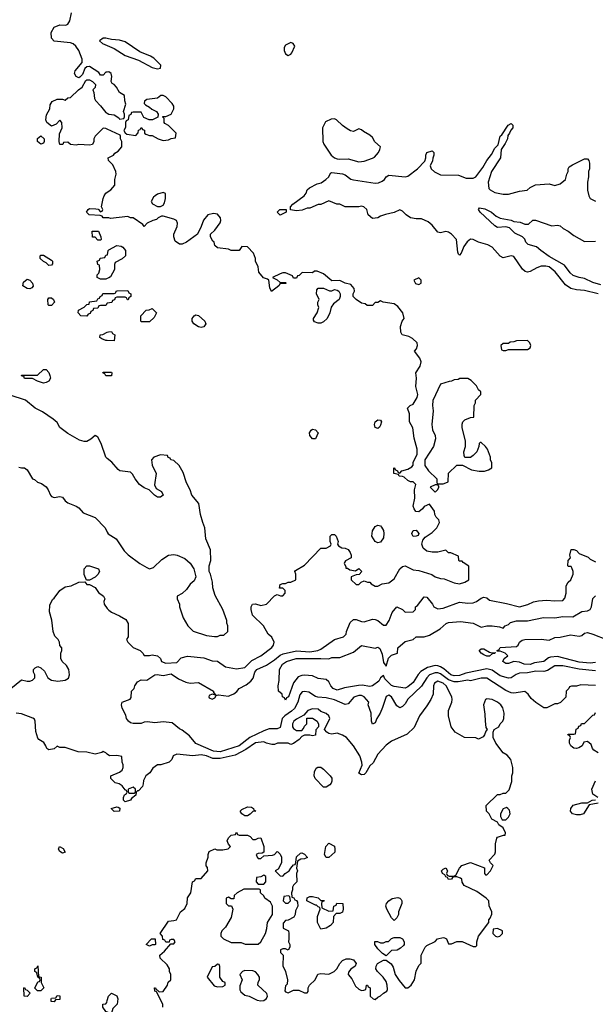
# Model space of a CAD drawing. Header units: inches. Extents: x 2348341 to 2479810, y 460419 to 613669.
# Tile 425 of 656: x 2419355 to 2423589, y 511830 to 519065. Entities that reach past the tile are written whole.
import ezdxf

# ---------------------------------------------------------------- set-up
doc = ezdxf.new("R2010")
doc.units = ezdxf.units.IN
doc.header["$MEASUREMENT"] = 0
doc.layers.add('C4511', color=7, linetype='Continuous')
doc.layers.add('C4521', color=7, linetype='Continuous')

msp = doc.modelspace()

# ---------------------------------------------------------------- linework, layer by layer
at = {"layer": 'C4511', "color": 2}
for points, elevation in [([(2420000, 518680.1), (2419990, 518679), (2419970, 518658), (2419950, 518658), (2419938, 518678), (2419870, 518722), (2419850, 518718), (2419834.8, 518705.2), (2419817.3, 518662.7), (2419798, 518642), (2419790, 518638), (2419770, 518648.7), (2419759, 518670), (2419764, 518690), (2419815.3, 518750), (2419814.6, 518774.6), (2419790, 518838), (2419768.7, 518870), (2419750, 518888.7), (2419730, 518895.3), (2419610, 518908), (2419588.7, 518930), (2419588, 518970), (2419610, 519011.3), (2419650, 519026), (2419695.5, 519024.5), (2419710, 519031.3), (2419724.5, 519055.5), (2419735.5, 519115.5)], 86), ([(2420000, 518926.6), (2419990, 518929), (2419970, 518928.7), (2419942, 518910), (2419964.7, 518890), (2420000, 518874.9)], 86), ([(2420000, 518260.5), (2419990, 518265.2), (2419970, 518268.7), (2419911.1, 518208.9), (2419902, 518190), (2419902, 518170), (2419890, 518148.7), (2419870, 518142), (2419790, 518148.7), (2419770, 518142), (2419728.4, 518148.4), (2419710, 518166), (2419678, 518162), (2419671.6, 518148.4), (2419650, 518148.7), (2419646, 518170), (2419647.3, 518227.3), (2419668, 518270), (2419666, 518310), (2419650, 518326), (2419623.6, 518296.4), (2419590, 518282), (2419555.3, 518310), (2419548.7, 518330), (2419553.6, 518366.4), (2419578, 518410), (2419580.4, 518439.6), (2419595.3, 518464.7), (2419630, 518482), (2419670, 518482), (2419690, 518474), (2419708.7, 518491.3), (2419730, 518494), (2419788, 518550), (2419815.3, 518570), (2419842, 518618), (2419850, 518622), (2419870, 518622), (2419891.3, 518611.3), (2419914, 518590), (2419910, 518566), (2419894, 518550), (2419902, 518530), (2419905.4, 518485.4), (2419912, 518470), (2419950, 518432), (2419990, 518382), (2420000, 518377)], 86), ([(2420000, 517608.1), (2419968.4, 517608.4), (2419962, 517622), (2419947.3, 517627.3), (2419866, 517630), (2419848, 517650), (2419858, 517670), (2419870, 517678), (2419915.3, 517675.3), (2419931.6, 517671.6), (2419950, 517654), (2419962, 517658), (2419966, 517670), (2419958, 517690), (2419969.2, 517750), (2419977.2, 517770), (2419989, 517790), (2420000, 517797)], 86), ([(2420000, 517163), (2419990, 517158), (2419950, 517158), (2419926, 517170), (2419926, 517190), (2419936.4, 517203.6), (2419946, 517230), (2419942, 517262), (2419930, 517266), (2419926, 517290), (2419942, 517298), (2419947.3, 517312.7), (2419982, 517318), (2419990, 517334), (2420000, 517337.3)], 86), ([(2420000, 516982.3), (2419998, 516982), (2419990, 516966), (2419950, 516966), (2419938, 516962), (2419930, 516946), (2419898, 516942), (2419892.7, 516927.3), (2419878, 516922), (2419872.7, 516907.3), (2419858, 516902), (2419850, 516886), (2419806, 516890), (2419786, 516910), (2419788, 516930), (2419830, 516952), (2419850, 516972), (2419866, 516974), (2419870, 516991.3), (2419922, 516998), (2419930, 517014), (2419942, 517018), (2419948, 517032), (2419962, 517038), (2419967.3, 517052.7), (2420000, 517053.2)], 86), ([(2420000, 516707.7), (2419990, 516708), (2419960.4, 516720.4), (2419946, 516730), (2419948, 516750), (2419967.3, 516752.7), (2420000, 516767.7)], 86), ([(2420000, 516448), (2419990, 516448), (2419982, 516462), (2419966, 516470), (2419970, 516474), (2420000, 516474)], 86), ([(2420000, 515841.4), (2419989.3, 515850), (2419954, 515950), (2419930, 515998), (2419923.1, 516003.1), (2419910, 516008.7), (2419878.4, 515981.6), (2419850, 515966.6), (2419830, 515966), (2419794.2, 515974.2), (2419710, 516024), (2419650, 516069), (2419630, 516104), (2419601.2, 516130), (2419522.5, 516182.5), (2419468.7, 516210), (2419398, 516270), (2419286.3, 516306.3)], 90), ([(2419350, 515778), (2419370, 515771.3), (2419390, 515771.3), (2419410, 515758), (2419450, 515692), (2419465.4, 515685.4), (2419487.1, 515667.1), (2419515.9, 515655.9), (2419550, 515631.3), (2419564.7, 515610), (2419581, 515570), (2419590, 515561), (2419610, 515554.8), (2419650, 515560.7), (2419670, 515556), (2419691, 515530), (2419710, 515514.8), (2419772, 515490), (2419790, 515478), (2419821.6, 515441.6), (2419910, 515407.3), (2419984, 515330), (2420000, 515300.1)], 90), ([(2419290, 514151), (2419370, 514214), (2419410, 514204.7), (2419430, 514204.7), (2419450, 514212), (2419468, 514230), (2419468, 514250), (2419458, 514270), (2419458, 514290), (2419470, 514302), (2419490, 514312), (2419510, 514302), (2419536.9, 514276.9), (2419562, 514230), (2419590, 514211), (2419635.5, 514204.5), (2419690, 514212), (2419714.6, 514225.4), (2419722, 514250), (2419718, 514290), (2419700.4, 514320.4), (2419668.7, 514348.7), (2419658, 514370), (2419658, 514410), (2419666, 514430), (2419666, 514450), (2419650, 514466), (2419648, 514490), (2419638, 514510), (2419614.6, 514534.6), (2419602, 514570), (2419592.9, 514652.9), (2419574.6, 514714.6), (2419576.4, 514763.6), (2419596.4, 514803.6), (2419610, 514814), (2419650, 514871.3), (2419690, 514898), (2419734.6, 514905.4), (2419790, 514932), (2419834, 514934), (2419850, 514914), (2419870, 514914), (2419910, 514892), (2419935.3, 514855.3), (2419971.3, 514830), (2419981, 514810), (2419974.8, 514790), (2419977.3, 514770), (2420000, 514739.5)], 86), ([(2420000, 513669.1), (2419990, 513678), (2419970, 513688), (2419958.8, 513681.2), (2419910, 513669), (2419850, 513682), (2419784.7, 513684.7), (2419690, 513718), (2419650, 513718), (2419630, 513726), (2419610, 513708), (2419570, 513699), (2419555.3, 513710), (2419549, 513730), (2419534, 513754), (2419496.4, 513776.4), (2419490, 513786), (2419474, 513834), (2419469.4, 513909.4), (2419464.7, 513924.7), (2419452.9, 513932.9), (2419370, 513965.2), (2419330, 513969.2)], 86), ([(2420000, 511772), (2419990, 511778), (2419966, 511810), (2419966, 511830), (2419990, 511834), (2419996.4, 511843.6), (2420000, 511858)], 86)]:
    msp.add_lwpolyline(points, dxfattribs=dict(at, elevation=elevation))
at = {"layer": 'C4511', "color": 2, "elevation": 86}
for points in [[(2419510, 518149.2), (2419486.6, 518170), (2419487.6, 518192.4), (2419510, 518210.7), (2419536, 518190), (2419536, 518170), (2419530, 518158)], [(2419930, 517446), (2419910, 517466), (2419890, 517466), (2419888.7, 517511.3), (2419934, 517510), (2419952, 517470), (2419954, 517450), (2419950, 517446)], [(2419570, 517258), (2419550, 517278), (2419530, 517288), (2419506, 517310), (2419506, 517330), (2419510, 517334), (2419530, 517334), (2419590, 517298), (2419596, 517290), (2419598, 517270), (2419590, 517262)], [(2419430, 517088), (2419410, 517088.7), (2419378, 517110), (2419382.7, 517137.3), (2419410, 517158), (2419430, 517151.3), (2419450.8, 517130), (2419454, 517106), (2419446, 517094)], [(2419570, 516964), (2419565.2, 516970), (2419562, 517010), (2419570, 517022), (2419590, 517021), (2419604.7, 517010), (2419610.6, 516990), (2419590, 516965.2)], [(2419530, 516395.3), (2419486, 516410), (2419450, 516428), (2419390, 516428), (2419386, 516446), (2419374, 516446), (2419368.9, 516451.1), (2419370, 516454), (2419487.3, 516452.7), (2419530, 516494), (2419550, 516494), (2419570, 516472), (2419578, 516450), (2419582, 516430), (2419570, 516408), (2419550, 516398)], [(2419846, 514946), (2419828.9, 514988.9), (2419828.7, 515030), (2419850, 515052), (2419870, 515052), (2419934, 515030), (2419942, 515010), (2419930, 514988), (2419910, 514968), (2419870, 514946)], [(2419670, 512941.2), (2419650, 512954), (2419640.9, 512970), (2419649.5, 512990.5), (2419675.6, 512975.6), (2419690, 512948)], [(2419510, 511928), (2419486, 511930), (2419468, 511948), (2419490, 511994), (2419502, 511998), (2419506, 512010), (2419502, 512022), (2419488, 512030), (2419482, 512062), (2419466, 512070), (2419466, 512090), (2419482, 512098), (2419490, 512112), (2419494, 512034), (2419514, 512030), (2419514, 511990), (2419532, 511950)], [(2419410, 511888), (2419388, 511890), (2419386, 511950), (2419390, 511954), (2419398, 511938), (2419410, 511934), (2419432, 511912)], [(2419610, 511848), (2419586, 511850), (2419586, 511870), (2419590, 511874), (2419622, 511878), (2419630, 511894), (2419650, 511892), (2419650, 511866), (2419618, 511862)]]:
    msp.add_lwpolyline(points, close=True, dxfattribs=at)
at = {"layer": 'C4521', "color": 2}
for points, elevation in [([(2420000, 518874.9), (2420050, 518853.4), (2420130, 518802.4), (2420230, 518768.4), (2420330, 518713.7), (2420370, 518704.4), (2420390, 518707.7), (2420392.3, 518730), (2420341.5, 518781.4), (2420316.9, 518796.9), (2420239, 518830), (2420130, 518901.2), (2420090, 518914), (2420030, 518919.3), (2420000, 518926.6)], 86), ([(2420000, 518377), (2420011.3, 518371.3), (2420050, 518364.7), (2420083.6, 518343.6), (2420090, 518334), (2420122, 518338), (2420126, 518350), (2420126, 518370), (2420118, 518390), (2420135.3, 518444.7), (2420128.7, 518468.7), (2420127.3, 518507.3), (2420088.9, 518528.9), (2420068, 518570), (2420050, 518588), (2420035.3, 518595.3), (2420028.7, 518610), (2420032.3, 518647.7), (2420028.7, 518670), (2420010, 518681.2), (2420000, 518680.1)], 86), ([(2420000, 517797), (2420026.3, 517813.7), (2420055.3, 517850), (2420054, 517890), (2420064, 517930), (2420062, 517950), (2420039.3, 517999.3), (2420008, 518030), (2420006, 518050), (2420046, 518070), (2420056.4, 518083.6), (2420080.4, 518099.6), (2420106, 518130), (2420106, 518170), (2420098, 518190), (2420098, 518210), (2420095.3, 518215.3), (2420000, 518260.5)], 86), ([(2423608.7, 517050), (2423510, 517074), (2423450, 517079.5), (2423409.6, 517089.6), (2423370, 517116), (2423292.6, 517212.6), (2423250, 517249.4), (2423225.2, 517254.8), (2423190, 517252.7), (2423158.8, 517241.2), (2423110, 517214), (2423090, 517209), (2423073.6, 517213.6), (2423052.9, 517232.9), (2422990, 517324), (2422970, 517329.2), (2422910, 517315.3), (2422890, 517328), (2422830, 517393.2), (2422798, 517410), (2422729.4, 517429.4), (2422689.3, 517449.3), (2422670, 517453.2), (2422647.1, 517432.9), (2422622, 517398), (2422601, 517350), (2422590, 517335.3), (2422582, 517342), (2422577.2, 517357.2), (2422568.7, 517450), (2422530, 517489), (2422510, 517504), (2422490, 517509), (2422450, 517499), (2422430, 517504), (2422390, 517554), (2422360.2, 517580.2), (2422310, 517602), (2422270, 517602), (2422230, 517608.7), (2422198, 517630), (2422170, 517658), (2422150, 517668), (2422110, 517648.7), (2422045.4, 517634.6), (2422010, 517622), (2421990, 517609), (2421950, 517604), (2421918, 517630), (2421908, 517670), (2421886, 517690), (2421870, 517694), (2421850, 517688.7), (2421748.9, 517688.9), (2421710, 517708.7), (2421688.9, 517708.9), (2421630, 517734), (2421570, 517708), (2421550, 517708), (2421490, 517679), (2421470, 517679), (2421434, 517666), (2421390, 517659.3), (2421348, 517668), (2421348, 517690), (2421364, 517710), (2421448.7, 517770), (2421462, 517790), (2421470, 517814), (2421486, 517830), (2421542, 517858), (2421572.9, 517867.1), (2421608, 517890), (2421628, 517910), (2421642, 517938), (2421650, 517942), (2421730, 517933.4), (2421750, 517924), (2421790, 517894), (2421810, 517887.3), (2421970, 517862.8), (2421994.8, 517865.2), (2422022, 517878), (2422037.2, 517890), (2422050, 517911.3), (2422070, 517922.8), (2422190, 517911), (2422210, 517916), (2422282, 517970), (2422334.6, 518025.4), (2422342, 518050), (2422341.2, 518070), (2422349, 518090), (2422390, 518102), (2422402, 518090), (2422402, 518070), (2422392.7, 518047.3), (2422391.6, 518028.4), (2422374, 517990), (2422382, 517970), (2422406.4, 517946.4), (2422450, 517924.7), (2422583.6, 517923.6), (2422639.6, 517899.6), (2422690, 517901), (2422710, 517911.3), (2422761.5, 517978.5), (2422790, 518031.3), (2422826.3, 518073.7), (2422850, 518122), (2422874, 518146), (2422889, 518210), (2422901.2, 518218.8), (2422948.7, 518290), (2422970, 518302), (2422982, 518290), (2422981, 518270), (2422966.4, 518253.6), (2422958, 518230), (2422946, 518214), (2422942, 518190), (2422925.4, 518154.6), (2422896, 518110), (2422890.7, 518049.3), (2422826, 517950), (2422800.7, 517870), (2422805.2, 517825.2), (2422814.4, 517814.4), (2422850, 517796), (2422910, 517782.8), (2422950, 517782.8), (2423030, 517804.7), (2423087.3, 517812.7), (2423108.4, 517831.6), (2423149.2, 517850.8), (2423250, 517858), (2423290, 517846), (2423330, 517858), (2423368.7, 517890), (2423378, 517930), (2423388, 517950), (2423388.7, 517970), (2423396.4, 517983.6), (2423420.4, 517999.6), (2423510, 518042), (2423530, 518042), (2423542, 518030), (2423544.7, 518010), (2423544.7, 517970), (2423538, 517950), (2423538, 517910), (2423531.3, 517870), (2423531.6, 517811.6), (2423542, 517770), (2423551.6, 517751.6), (2423590, 517732)], 82), ([(2423630, 517117.6), (2423570, 517133), (2423510, 517162.4), (2423470, 517169.6), (2423425.3, 517185.3), (2423404.1, 517204.1), (2423361.7, 517261.7), (2423250, 517326), (2423188.5, 517368.4), (2423156.6, 517396.6), (2423094, 517414), (2423077.2, 517430), (2423071.5, 517451.5), (2423054, 517470), (2422996, 517496), (2422956.6, 517536.6), (2422930, 517542.7), (2422870, 517539), (2422849.4, 517549.4), (2422741.2, 517650), (2422728.7, 517670), (2422738, 517682), (2422776.1, 517676.1), (2422824.7, 517650), (2422860.7, 517620.7), (2422890, 517606), (2422970.7, 517590.7), (2422990, 517581), (2423036.9, 517576.9), (2423070, 517562), (2423096.4, 517563.6), (2423128.4, 517591.6), (2423148.4, 517591.6), (2423270, 517551.3), (2423310, 517556), (2423330, 517551.3), (2423352, 517530), (2423390, 517511.3), (2423430, 517478.8), (2423510, 517436), (2423590, 517438.8)], 78), ([(2420000, 514739.5), (2420010, 514726), (2420030, 514710.8), (2420090, 514684.7), (2420136.9, 514656.9), (2420152.7, 514627.3), (2420154, 514530), (2420142, 514510), (2420152, 514490), (2420190, 514452), (2420242, 514430), (2420262, 514410), (2420270, 514394), (2420310, 514392), (2420330, 514398), (2420370, 514391), (2420390, 514372), (2420398, 514350), (2420430, 514337.3), (2420510, 514342.8), (2420544.1, 514375.9), (2420590, 514387.3), (2420710, 514376.3), (2420770, 514354.8), (2420810, 514350.7), (2420870, 514310.8), (2420950, 514294.8), (2421010, 514306), (2421063.6, 514356.4), (2421130, 514390.8), (2421209.1, 514450.9), (2421222, 514470), (2421228, 514490), (2421208.9, 514528.9), (2421182, 514550), (2421148, 514610), (2421068.7, 514690), (2421058, 514730), (2421058, 514750), (2421068, 514770), (2421090, 514772), (2421130, 514761), (2421170, 514771), (2421230, 514832), (2421250, 514842), (2421272.7, 514832.7), (2421290, 514832), (2421308, 514850), (2421308, 514870), (2421290, 514888), (2421267.3, 514887.3), (2421270, 514914), (2421290, 514922), (2421310, 514922), (2421330, 514932), (2421350, 514932), (2421386, 514950), (2421386, 514990), (2421378, 515010), (2421383.1, 515016.9), (2421450, 515056), (2421570, 515182), (2421610, 515182), (2421642, 515198), (2421646, 515210), (2421638, 515230), (2421638, 515270), (2421650, 515282), (2421670, 515282), (2421682, 515270), (2421698, 515230), (2421692, 515210), (2421699.6, 515199.6), (2421725.4, 515185.4), (2421750, 515182), (2421770, 515172), (2421784.7, 515150), (2421792, 515130), (2421792, 515110), (2421751.6, 515088.4), (2421743.6, 515076.4), (2421742, 515070), (2421754, 515046), (2421754, 515034), (2421766, 515034), (2421783.6, 515023.6), (2421826, 515014), (2421850, 515032), (2421872, 515010), (2421852.7, 514987.3), (2421830, 514986), (2421794, 514970), (2421794, 514950), (2421830, 514914), (2421850, 514914), (2421867.3, 514932.7), (2421890, 514942), (2421912.7, 514932.7), (2421930, 514932), (2421939.6, 514919.6), (2421970, 514902), (2421990, 514902), (2422021.2, 514918.8), (2422070, 514926), (2422110, 514956), (2422150, 515031), (2422170, 515046), (2422190, 515052), (2422250, 515022), (2422290, 515018), (2422387.1, 514987.1), (2422410, 514971.3), (2422450, 514958), (2422476.9, 514956.9), (2422550, 514926), (2422590, 514920.7), (2422629.1, 514930.9), (2422658, 514950), (2422658, 515050), (2422616.4, 515076.4), (2422610, 515086), (2422590, 515086), (2422586, 515090), (2422582, 515122), (2422527.3, 515147.3), (2422508.4, 515148.4), (2422490, 515166), (2422430, 515153.2), (2422390, 515152.3), (2422350, 515159.3), (2422321.6, 515181.6), (2422312.3, 515210), (2422320.1, 515239.9), (2422338, 515262), (2422390, 515298), (2422422, 515330), (2422442, 515370), (2422438, 515390), (2422418, 515410), (2422408, 515430), (2422406, 515454), (2422370, 515506), (2422330, 515488), (2422318, 515470), (2422290, 515449.3), (2422268.7, 515450), (2422255.3, 515470), (2422249.2, 515490), (2422262, 515550), (2422259.3, 515610), (2422268, 515650), (2422250, 515668), (2422230, 515668), (2422210, 515678), (2422183.1, 515703.1), (2422170, 515708.7), (2422146, 515710), (2422142, 515722), (2422106, 515730), (2422106, 515770), (2422110, 515774), (2422118, 515758), (2422134, 515750), (2422138, 515738), (2422150, 515734), (2422166, 515750), (2422210, 515762), (2422240.4, 515779.6), (2422248.7, 515791.3), (2422250, 515814), (2422278, 515870), (2422279, 515910), (2422257.2, 515990), (2422245.6, 516065.6), (2422222, 516110), (2422222, 516170), (2422208, 516210), (2422228, 516230), (2422250, 516241), (2422279.3, 516290), (2422282.7, 516310), (2422269.4, 516370.6), (2422274, 516430), (2422269, 516470), (2422300.2, 516519.8), (2422309, 516550), (2422298.6, 516578.6), (2422258, 516630), (2422273.6, 516646.4), (2422282, 516670), (2422278, 516690), (2422243.1, 516723.1), (2422216.4, 516736.4), (2422168.7, 516748.7), (2422158, 516770), (2422155.3, 516810), (2422168.7, 516850), (2422182, 516870), (2422174, 516910), (2422136.5, 516956.5), (2422110, 516978), (2422028.9, 516988.9), (2422010, 516998), (2421990, 516988), (2421970, 516986), (2421950, 516966), (2421910, 516966), (2421896.4, 516976.4), (2421870, 516982), (2421830, 517008), (2421808, 517030), (2421808, 517050), (2421818, 517070), (2421815.3, 517090), (2421790, 517118), (2421750, 517128), (2421710, 517148), (2421650, 517146), (2421590, 517198), (2421543.6, 517216.4), (2421523.6, 517216.4), (2421510, 517206), (2421432.7, 517207.3), (2421410, 517186), (2421398, 517182), (2421390, 517166), (2421370, 517166), (2421362, 517182), (2421310, 517206), (2421290, 517206), (2421270, 517198), (2421214, 517170), (2421250, 517154), (2421270, 517134), (2421310, 517134), (2421314, 517130), (2421310, 517126), (2421270, 517126), (2421262, 517110), (2421208, 517068), (2421195.3, 517095.3), (2421188, 517150), (2421179, 517159), (2421148.9, 517168.9), (2421115.3, 517210), (2421109.1, 517249.1), (2421088.7, 517290), (2421088.7, 517310), (2421074, 517350), (2421030, 517395.3), (2420990, 517398), (2420970, 517368), (2420911.1, 517368.9), (2420890, 517379), (2420810, 517388), (2420790, 517406), (2420786, 517430), (2420776.4, 517436.4), (2420758, 517470), (2420758, 517490), (2420790, 517518), (2420830, 517572), (2420835.1, 517590), (2420832.7, 517610), (2420810, 517636), (2420779.8, 517640.2), (2420738, 517630), (2420707.1, 517592.9), (2420690, 517546), (2420662, 517490), (2420582, 517430), (2420550, 517415.3), (2420530, 517415.3), (2420498, 517438), (2420488.7, 517470), (2420488.7, 517490), (2420514.6, 517545.4), (2420515.3, 517570), (2420508, 517590), (2420490, 517599), (2420410, 517622), (2420399.6, 517620.4), (2420374, 517610), (2420362, 517598), (2420334, 517590), (2420294, 517570), (2420270, 517546), (2420260.4, 517560.4), (2420190, 517608), (2420170, 517608.7), (2420150, 517618), (2420024, 517604), (2420012, 517608), (2420000, 517608.1)], 86), ([(2420000, 517337.3), (2420002, 517338), (2420006, 517370), (2420010, 517374), (2420070, 517406), (2420102, 517402), (2420114.4, 517394.4), (2420134, 517370), (2420134, 517330), (2420110, 517308), (2420058, 517282), (2420052.7, 517267.3), (2420051.6, 517228.4), (2420023.6, 517176.4), (2420010, 517168), (2420000, 517163)], 86), ([(2420000, 517053.2), (2420050, 517054), (2420062, 517058), (2420066, 517070), (2420072.7, 517072.7), (2420150, 517074), (2420158, 517058), (2420174, 517050), (2420174, 517030), (2420158, 517022), (2420152.7, 517007.3), (2420147.3, 517007.3), (2420142, 517022), (2420130, 517026), (2420070, 517026), (2420058, 517022), (2420052.7, 517007.3), (2420038, 517002), (2420032.7, 516987.3), (2420000, 516982.3)], 86), ([(2420000, 516767.7), (2420008.4, 516771.6), (2420030, 516774), (2420038, 516758), (2420054, 516750), (2420050, 516706), (2420000, 516707.7)], 86), ([(2420000, 516474), (2420030, 516474), (2420034, 516470), (2420030, 516448), (2420000, 516448)], 86), ([(2420000, 515300.1), (2420007, 515287), (2420064, 515250), (2420123, 515163), (2420152.8, 515132.8), (2420238, 515070), (2420290, 515038.8), (2420310, 515030.8), (2420340.2, 515039.8), (2420401.7, 515098.3), (2420450, 515130.7), (2420490, 515134.8), (2420514, 515130), (2420570, 515106), (2420610, 515071.3), (2420636, 515030), (2420651.3, 514970), (2420638.8, 514941.2), (2420610, 514918), (2420582, 514878), (2420550, 514848), (2420514, 514830), (2420514, 514810), (2420531.1, 514771.1), (2420531.3, 514750), (2420558, 514670), (2420591.1, 514611.1), (2420631.1, 514571.1), (2420730, 514541), (2420788, 514532), (2420810, 514532), (2420830, 514542), (2420856.4, 514543.6), (2420886, 514570), (2420886, 514610), (2420878, 514630), (2420878, 514650), (2420848.7, 514730), (2420793.6, 514833.6), (2420775.3, 514890), (2420772.9, 514932.9), (2420759, 514990), (2420748.7, 515010), (2420748.9, 515051.1), (2420762, 515090), (2420759, 515170), (2420725.2, 515250), (2420717.2, 515330), (2420701.2, 515370), (2420686, 515430), (2420674, 515510), (2420621.2, 515570), (2420609, 515610), (2420582, 515662), (2420558, 515738), (2420528.4, 515788.4), (2420490, 515826), (2420466, 515830), (2420462, 515842), (2420447.3, 515847.3), (2420442, 515862), (2420390, 515868.7), (2420341, 515850), (2420324.9, 515830), (2420330.5, 515790.5), (2420358.8, 515730), (2420346, 515646), (2420359.6, 515619.6), (2420398, 515598), (2420411.3, 515570), (2420390, 515555.3), (2420370, 515555.3), (2420348, 515570), (2420308, 515610), (2420270, 515626), (2420237.2, 515650), (2420204, 515690), (2420185.6, 515725.6), (2420170, 515739), (2420090.9, 515749.1), (2420078.6, 515758.6), (2420034, 515814), (2420000, 515841.4)], 90), ([(2423590, 514172.7), (2423482.8, 514177.2), (2423450, 514168), (2423412.7, 514167.3), (2423398, 514162), (2423394, 514150), (2423374, 514130), (2423372.7, 514087.3), (2423332.7, 514047.3), (2423310, 514038), (2423290, 514038), (2423231.6, 514008.4), (2423210, 514008), (2423150, 514048), (2423118, 514078), (2423095.3, 514110), (2423070, 514128.7), (2422990, 514116), (2422970, 514119.3), (2422930, 514135.1), (2422790, 514226.6), (2422750, 514227), (2422670, 514208), (2422650, 514211.6), (2422580.6, 514199.4), (2422550, 514200.4), (2422510, 514215), (2422450, 514257.7), (2422430, 514265.7), (2422410, 514266.9), (2422368.4, 514250), (2422350.2, 514229.8), (2422311.5, 514168.5), (2422208.8, 514071.2), (2422190, 514039), (2422170, 514017.2), (2422150, 514009), (2422130, 514022), (2422088.7, 514090), (2422070, 514101.2), (2422050, 514092.7), (2422024.4, 514010), (2422006, 513970), (2421982, 513930), (2421970, 513899), (2421950, 513888), (2421943.7, 513910), (2421939.5, 513970), (2421919, 514030), (2421922, 514050), (2421890, 514089), (2421870, 514099.3), (2421850, 514099.5), (2421812.8, 514087.2), (2421770, 514039), (2421750, 514032.3), (2421670, 514068), (2421610, 514081.6), (2421547, 514087), (2421530, 514091.8), (2421482.5, 514122.5), (2421450, 514129.4), (2421433.2, 514126.8), (2421415.3, 514104.7), (2421400.2, 514050), (2421376.1, 514003.9), (2421355.6, 513984.4), (2421305.5, 513950), (2421286.4, 513930), (2421270, 513865.2), (2421250, 513854.5), (2421190, 513854), (2421150, 513839.1), (2421048.6, 513791.4), (2420970, 513729.8), (2420830, 513685.1), (2420781.2, 513690), (2420650, 513746.6), (2420603.3, 513803.3), (2420550, 513843.7), (2420530, 513853.2), (2420477.2, 513897.2), (2420410, 513906.6), (2420350, 513899.3), (2420295.3, 513904.7), (2420270, 513902), (2420250, 513894), (2420190, 513893.2), (2420170, 513899), (2420155.3, 513910), (2420142, 513930), (2420135.3, 513955.3), (2420110, 514006), (2420105.2, 514030), (2420110, 514051), (2420168.7, 514071.3), (2420175.3, 514084.7), (2420178, 514130), (2420198, 514150), (2420202, 514170), (2420220.9, 514199.1), (2420250, 514213.4), (2420290, 514210.8), (2420349, 514250), (2420367.5, 514252.5), (2420410, 514247.3), (2420470, 514259.1), (2420522.5, 514222.5), (2420578, 514198), (2420610, 514190.8), (2420670, 514194), (2420782, 514130), (2420782, 514122), (2420798, 514102), (2420770, 514108), (2420750, 514098), (2420746, 514090), (2420750, 514082), (2420770, 514072), (2420790, 514082), (2420800.4, 514099.6), (2420816.4, 514103.6), (2420890, 514094.8), (2420902, 514098), (2420930, 514111), (2420952.1, 514127.9), (2420969.5, 514150.5), (2421022, 514178), (2421055.8, 514204.2), (2421072.9, 514227.1), (2421084.7, 514270), (2421099.3, 514290), (2421170, 514322.4), (2421230, 514361.1), (2421270, 514395.6), (2421293.7, 514406.3), (2421390, 514427.8), (2421490, 514419.5), (2421548.7, 514430), (2421570, 514439.3), (2421670, 514511), (2421738, 514530), (2421755.3, 514550), (2421758, 514570), (2421784.7, 514635.3), (2421810, 514658), (2421830, 514658.8), (2421870, 514642), (2421890, 514640.7), (2421950, 514661), (2421970, 514658.8), (2421990.5, 514650.5), (2422030, 514614.8), (2422050, 514614.8), (2422072.7, 514650), (2422094, 514710), (2422129.4, 514750.6), (2422170.9, 514730.9), (2422190, 514712), (2422250, 514714), (2422266, 514730), (2422266, 514750), (2422280.4, 514759.6), (2422330, 514824.7), (2422350, 514821), (2422390.6, 514770.6), (2422401, 514750), (2422430, 514734.8), (2422470, 514741), (2422590, 514784), (2422650, 514777.3), (2422690, 514780.7), (2422715.3, 514790), (2422750, 514814.8), (2422770, 514822.8), (2422790, 514816), (2422810, 514798.8), (2422935.2, 514775.2), (2423030, 514750.8), (2423092.1, 514767.9), (2423132.9, 514787.1), (2423170, 514794), (2423230, 514799.1), (2423290, 514794), (2423350, 514798), (2423364.7, 514815.3), (2423374, 514850), (2423375.3, 514904.7), (2423389.1, 514930.9), (2423408, 514950), (2423426, 514990), (2423426, 515010), (2423416.4, 515036.4), (2423410, 515046), (2423390, 515048), (2423387.3, 515052.7), (2423388, 515090), (2423406, 515110), (2423402, 515130), (2423410, 515171.3), (2423430, 515171.3), (2423450, 515164.7), (2423470, 515142), (2423535.3, 515115.3), (2423550, 515102), (2423590, 515082)], 82), ([(2423590, 514279.7), (2423470, 514292), (2423350, 514317.7), (2423290, 514316.2), (2423236.4, 514283.6), (2423210, 514275.6), (2423150, 514278.9), (2423090, 514265.4), (2423030, 514262.4), (2423006.3, 514253.7), (2422970, 514229.5), (2422950, 514227.3), (2422890, 514243.5), (2422830, 514285.1), (2422790, 514295.4), (2422637.6, 514262.4), (2422590, 514246.6), (2422550, 514243.1), (2422525.6, 514250), (2422474.4, 514294.4), (2422450, 514309.7), (2422430, 514317.7), (2422410, 514319.1), (2422354.8, 514305.2), (2422305.5, 514274.5), (2422285.8, 514254.2), (2422250, 514195.1), (2422210, 514162.7), (2422190, 514153.2), (2422110, 514165.6), (2422090, 514172.7), (2422040.9, 514220.9), (2422030, 514246), (2422010, 514228), (2421995.5, 514204.5), (2421950, 514169), (2421930, 514165.2), (2421874, 514174), (2421846.9, 514173.1), (2421743.8, 514156.2), (2421690, 514139.3), (2421661.2, 514150), (2421643.7, 514170), (2421630, 514199), (2421610, 514216), (2421550, 514224.5), (2421510, 514244.5), (2421450, 514249.4), (2421430, 514247), (2421403.1, 514236.9), (2421368.5, 514191.5), (2421332, 514090), (2421318, 514082), (2421310, 514066), (2421302, 514082), (2421288.4, 514088.4), (2421286, 514110), (2421258, 514130), (2421255.3, 514170), (2421264, 514210), (2421266, 514290), (2421289.3, 514330), (2421318, 514350), (2421388, 514370), (2421570, 514372.2), (2421630, 514367.7), (2421650, 514377.3), (2421710, 514377.3), (2421810, 514418), (2421870, 514466), (2421970, 514446.8), (2421990, 514454), (2422003.6, 514443.6), (2422022, 514402), (2422030, 514342), (2422050, 514314), (2422067, 514373), (2422090, 514396), (2422133.2, 514410), (2422135.3, 514450), (2422190, 514496), (2422249.1, 514510.9), (2422270, 514531.3), (2422330, 514530.6), (2422370, 514542), (2422448, 514590), (2422492.9, 514627.1), (2422510, 514634.8), (2422596.5, 514643.5), (2422690.5, 514630.5), (2422750, 514601), (2422790, 514611), (2422828.9, 514611.1), (2422884.7, 514604.7), (2422910, 514594), (2422926, 514610), (2422950, 514622), (2422964.7, 514635.3), (2423010, 514646.8), (2423090, 514647.7), (2423207.2, 514672.8), (2423290, 514670.5), (2423350, 514680.4), (2423422.7, 514677.3), (2423490, 514716), (2423530, 514721), (2423550, 514731.3), (2423561.2, 514750), (2423569.3, 514810.7), (2423590, 514831.3)], 78), ([(2423590, 514341.6), (2423550, 514336.9), (2423470, 514344.2), (2423310, 514386.6), (2423258.4, 514381.6), (2423244.1, 514375.9), (2423210, 514349.6), (2423141.1, 514338.9), (2423110, 514327.3), (2423066, 514330), (2423030, 514344), (2422990, 514348.7), (2422950, 514335.3), (2422930, 514335.3), (2422908.7, 514350), (2422918, 514370), (2422946, 514390), (2422926, 514410), (2422890, 514426), (2422866, 514426), (2422866, 514430), (2422882, 514438), (2422890, 514451), (2423010, 514458), (2423022, 514470), (2423030, 514491.3), (2423050, 514504.7), (2423070, 514511), (2423190, 514514), (2423250, 514506), (2423290, 514526), (2423330, 514526.8), (2423405.4, 514545.4), (2423470, 514534.8), (2423490, 514541), (2423510, 514558), (2423530, 514561), (2423570, 514550.8), (2423670, 514510.8)], 74), ([(2420408, 511810), (2420408, 511830), (2420362, 511922), (2420350, 511926), (2420348, 511950), (2420354, 511950), (2420358, 511938), (2420370, 511934), (2420382, 511922), (2420410, 511924.7), (2420442, 511970), (2420448.4, 511991.6), (2420466, 512010), (2420466, 512050), (2420458, 512070), (2420458, 512090), (2420440.4, 512120.4), (2420388, 512170), (2420386, 512190), (2420420.4, 512219.6), (2420466, 512274), (2420490, 512274), (2420498, 512290), (2420490, 512306), (2420470, 512306), (2420458, 512302), (2420454, 512286), (2420430, 512286), (2420422, 512302), (2420407.3, 512307.3), (2420406, 512330), (2420388, 512350), (2420450, 512442), (2420490, 512444.7), (2420508.4, 512451.6), (2420538, 512510), (2420570, 512534), (2420588, 512570), (2420588.4, 512611.6), (2420615.3, 512650), (2420626, 512730), (2420642, 512738), (2420650, 512754), (2420690, 512754), (2420738, 512810), (2420736.4, 512836.4), (2420728, 512848), (2420728, 512870), (2420742, 512910), (2420742, 512930), (2420750, 512952), (2420790, 512971.3), (2420806, 512966), (2420850, 512964.7), (2420888.4, 512971.6), (2420906, 512990), (2420890, 513006), (2420882, 513030), (2420890, 513054), (2420910, 513072), (2420942, 513078), (2420950, 513094), (2420958, 513078), (2420970, 513074), (2421030, 513072), (2421050, 513062), (2421070, 513042), (2421090, 513042), (2421110, 513052), (2421130, 513054), (2421151, 512990), (2421152, 512948), (2421139.6, 512940.4), (2421110, 512938), (2421094, 512930), (2421102, 512910), (2421110, 512902), (2421130, 512902), (2421150, 512922), (2421214.6, 512925.4), (2421228.4, 512931.6), (2421250, 512952), (2421254, 512950), (2421270, 512934), (2421282, 512910), (2421281, 512870), (2421256.9, 512823.1), (2421234, 512810), (2421270, 512774), (2421290, 512772), (2421308.9, 512791.1), (2421338, 512810), (2421349.1, 512830.9), (2421370, 512854), (2421382, 512858), (2421387.3, 512872.7), (2421390, 512914), (2421420.4, 512939.6), (2421430, 512942), (2421450, 512934), (2421471, 512909), (2421450, 512898), (2421423.6, 512896.4), (2421398, 512882), (2421392, 512830), (2421398, 512810), (2421392, 512790), (2421394, 512730), (2421370, 512706), (2421362, 512690), (2421362, 512670), (2421354, 512650), (2421358, 512618), (2421372.7, 512612.7), (2421378, 512598), (2421390, 512594), (2421399.6, 512579.6), (2421402, 512550), (2421383.6, 512516.4), (2421382, 512490), (2421372, 512470), (2421330, 512448), (2421310, 512446), (2421292.7, 512427.3), (2421294, 512390), (2421331.3, 512370), (2421336, 512350), (2421336, 512310), (2421331.3, 512290), (2421342, 512270), (2421342, 512250), (2421330, 512228), (2421310, 512238), (2421290, 512238), (2421274, 512230), (2421274, 512210), (2421292, 512190), (2421291.6, 512111.6), (2421311.1, 512071.1), (2421324.7, 512010), (2421322, 511978), (2421310, 511966), (2421304.7, 511930), (2421310, 511922), (2421330, 511914), (2421370, 511934), (2421407.3, 511932.7), (2421450, 511914), (2421470, 511914), (2421476.4, 511923.6), (2421478, 511950), (2421486, 511970), (2421528, 512010), (2421549.1, 512050.9), (2421570, 512056), (2421630, 512052), (2421668.9, 512071.1), (2421679, 512081), (2421688, 512090), (2421709.1, 512130.9), (2421730, 512152), (2421756.4, 512163.6), (2421783.6, 512163.6), (2421810, 512158), (2421831, 512130), (2421822, 512110), (2421791.6, 512088.4), (2421772.7, 512067.3), (2421772, 512050), (2421797.3, 512017.3), (2421824, 511964), (2421850, 511942), (2421870, 511932), (2421887.3, 511932.7), (2421902, 511938), (2421906, 511970), (2421914, 511970), (2421918, 511958), (2421932, 511950), (2421934, 511890), (2421954, 511870), (2421970, 511864.7), (2421990, 511882), (2422010, 511892), (2422030, 511912), (2422054.6, 511925.4), (2422060.4, 511939.6), (2422059, 511970), (2422050, 511998), (2422028.7, 512030), (2421988, 512070), (2421975.3, 512090), (2421978, 512110), (2421988, 512130), (2422030, 512154), (2422050, 512154), (2422086.4, 512126.4), (2422102, 512102), (2422117.3, 512050), (2422145.8, 512005.8), (2422190, 511952), (2422210, 511951.3), (2422235.3, 511970), (2422259, 512010), (2422270, 512074), (2422290, 512114), (2422307.3, 512132.7), (2422308, 512190), (2422338, 512250), (2422350, 512262), (2422410, 512292), (2422429.1, 512310.9), (2422470, 512322), (2422479.6, 512319.6), (2422494, 512310), (2422510, 512274), (2422530, 512274), (2422570, 512292), (2422610, 512292), (2422690, 512254), (2422710, 512254), (2422718, 512262), (2422718, 512290), (2422728.7, 512330), (2422806, 512430), (2422806, 512450), (2422816.4, 512463.6), (2422827.3, 512492.7), (2422828, 512510), (2422807.3, 512552.7), (2422806, 512590), (2422786, 512610), (2422718, 512658), (2422623.1, 512703.1), (2422608.4, 512728.4), (2422606, 512750), (2422596.4, 512756.4), (2422570, 512766), (2422550, 512766), (2422538, 512762), (2422531.6, 512748.4), (2422510, 512746), (2422502, 512762), (2422490, 512766), (2422482, 512782), (2422466, 512790), (2422458, 512810), (2422470, 512822), (2422490, 512832), (2422502, 512810), (2422494, 512790), (2422498, 512778), (2422512.7, 512772.7), (2422547.3, 512772.7), (2422562, 512778), (2422589.1, 512830.9), (2422608, 512850), (2422670, 512871), (2422772.7, 512832.7), (2422774, 512790), (2422782, 512782), (2422790, 512782), (2422818, 512810), (2422838, 512850), (2422818, 512870), (2422808, 512890), (2422850, 512934), (2422855.3, 512950), (2422855.3, 513010), (2422865.2, 513050), (2422870, 513058), (2422914, 513074), (2422926, 513074), (2422928, 513090), (2422910, 513126), (2422878, 513150), (2422868.4, 513168.4), (2422828, 513190), (2422808, 513230), (2422788, 513250), (2422786, 513290), (2422870, 513372), (2422890, 513372), (2422910, 513382), (2422930, 513382), (2422954, 513406), (2422973.6, 513466.4), (2422975.3, 513510), (2422982, 513530), (2422982, 513570), (2422968, 513630), (2422940.4, 513660.4), (2422910, 513678), (2422858, 513750), (2422838, 513790), (2422838, 513830), (2422846, 513850), (2422878, 513870), (2422888, 513890), (2422908, 513910), (2422915.3, 513930), (2422919, 513970), (2422909.1, 514009.1), (2422894, 514030), (2422868.7, 514050), (2422830, 514069.2), (2422790, 514075.3), (2422782, 514070), (2422766, 514030), (2422776.9, 513963.1), (2422778, 513910), (2422784.7, 513864.7), (2422794, 513850), (2422783.6, 513836.4), (2422774, 513810), (2422763.6, 513796.4), (2422730, 513778), (2422710, 513788), (2422626, 513790), (2422558, 513830), (2422529.3, 513869.3), (2422509.1, 513949.1), (2422508.9, 513988.9), (2422533.2, 514050), (2422536, 514070), (2422532.3, 514090), (2422492, 514170), (2422469.2, 514190), (2422430, 514204.5), (2422405.5, 514190), (2422399.3, 514170), (2422397.3, 514110), (2422378.8, 514070), (2422350, 514022), (2422296, 513950), (2422255.3, 513864.7), (2422205.4, 513814.6), (2422090, 513764), (2422050, 513735.3), (2421990, 513668), (2421955.9, 513604.1), (2421930, 513582), (2421901, 513530), (2421890, 513519), (2421870, 513515.3), (2421850, 513528), (2421872.9, 513587.1), (2421872, 513610), (2421856.9, 513656.9), (2421810, 513728.7), (2421758, 513790), (2421730, 513808), (2421690, 513822), (2421650, 513814), (2421630, 513819), (2421615.3, 513830), (2421598, 513850), (2421635.3, 513930), (2421628, 513950), (2421610, 513968), (2421570, 513982), (2421550, 513999), (2421510, 514002), (2421474, 513990), (2421444.7, 513955.3), (2421390, 513926), (2421370.8, 513910), (2421362, 513890), (2421362, 513870), (2421370, 513856), (2421390, 513842.8), (2421430, 513842), (2421443.1, 513856.9), (2421450, 513874), (2421466, 513890), (2421467.3, 513932.7), (2421510, 513932), (2421542, 513910), (2421552.7, 513887.3), (2421554, 513870), (2421532.7, 513847.3), (2421530, 513808.7), (2421510, 513802), (2421490, 513808), (2421450, 513808), (2421430, 513798), (2421410, 513775.3), (2421370, 513746), (2421350, 513738), (2421330, 513748), (2421290, 513748.7), (2421251.6, 513748.4), (2421230, 513738), (2421210, 513738), (2421170, 513748.7), (2421150, 513759), (2421090, 513751.8), (2421018.7, 513701.3), (2420940.3, 513659.7), (2420830, 513635.8), (2420776.9, 513636.9), (2420730, 513655.1), (2420690, 513663.7), (2420630, 513656), (2420510, 513668), (2420485.4, 513654.6), (2420474, 513630), (2420454, 513610), (2420394, 513590), (2420370, 513588.7), (2420335.3, 513564.7), (2420312, 513530), (2420282, 513510), (2420265.4, 513474.6), (2420264.7, 513450), (2420258, 513430), (2420230, 513398), (2420222, 513398), (2420212, 513388), (2420210, 513368), (2420178, 513342), (2420170.6, 513329.4), (2420130, 513318), (2420118, 513330), (2420118, 513350), (2420126, 513370), (2420142, 513378), (2420146, 513390), (2420142, 513402), (2420130, 513406), (2420110, 513435.3), (2420086, 513450), (2420058, 513458), (2420026, 513490), (2420026, 513510), (2420090, 513534.8), (2420109, 513550), (2420115.3, 513570), (2420115.3, 513590), (2420108.7, 513610), (2420106, 513650), (2420070, 513657.2), (2420015.3, 513655.3), (2420000, 513669.1)], 86), ([(2423610, 513678), (2423578, 513698), (2423569, 513709), (2423558, 513738), (2423530, 513762), (2423504.7, 513755.3), (2423492, 513730), (2423466.4, 513713.6), (2423450, 513709.2), (2423430, 513713.2), (2423420.1, 513720.1), (2423409.2, 513730), (2423399, 513750), (2423398, 513770), (2423406, 513790), (2423402, 513802), (2423386, 513810), (2423390, 513814), (2423430, 513814), (2423442, 513818), (2423447.3, 513852.7), (2423462, 513858), (2423467.3, 513872.7), (2423482, 513878), (2423487.3, 513892.7), (2423510, 513894), (2423570, 513954), (2423582, 513958), (2423590, 513974)], 82), ([(2423608, 513350), (2423570, 513375.3), (2423562, 513410), (2423590, 513472)], 82), ([(2423610, 513308), (2423543.6, 513296.4), (2423502, 513230), (2423476.8, 513223.2), (2423450, 513222.7), (2423422, 513230), (2423405.2, 513250), (2423408.7, 513270), (2423426.3, 513293.7), (2423489.1, 513310.9), (2423530, 513311.3), (2423566, 513330), (2423590, 513332)], 82), ([(2420000, 511858), (2420008, 511890), (2420030, 511911.3), (2420070, 511892), (2420078, 511870), (2420072, 511830), (2420041, 511799), (2420030, 511766), (2420010, 511766), (2420000, 511772)], 86)]:
    msp.add_lwpolyline(points, dxfattribs=dict(at, elevation=elevation))
for points, elevation in [([(2421350, 518898), (2421310, 518878), (2421299.6, 518860.4), (2421299.6, 518839.6), (2421310, 518814), (2421330, 518802), (2421350, 518812), (2421358, 518822), (2421378, 518870), (2421366, 518890)], 86), ([(2420410, 518508), (2420392.7, 518507.3), (2420370, 518488), (2420290, 518478), (2420272.7, 518467.3), (2420272, 518450), (2420279.6, 518439.6), (2420310, 518422), (2420326.4, 518406.4), (2420362, 518390), (2420374, 518370), (2420372, 518348), (2420331.6, 518328.4), (2420308, 518328), (2420267.3, 518347.3), (2420250, 518386), (2420190, 518386), (2420178, 518382), (2420172.7, 518367.3), (2420158, 518362), (2420154, 518330), (2420138, 518322), (2420134, 518310), (2420132.7, 518272.7), (2420122, 518250), (2420130, 518234), (2420143.6, 518223.6), (2420210, 518214), (2420227.3, 518232.7), (2420230, 518254), (2420242, 518258), (2420250, 518274), (2420258, 518258), (2420272.7, 518252.7), (2420274, 518230), (2420283.6, 518223.6), (2420310, 518214), (2420330, 518214), (2420374, 518190), (2420410, 518178), (2420450, 518182), (2420470, 518192), (2420502, 518198), (2420506, 518230), (2420450, 518288), (2420423.1, 518303.1), (2420418, 518310), (2420418, 518338), (2420406, 518350), (2420410, 518354), (2420430, 518354), (2420468.4, 518371.6), (2420488, 518410), (2420488, 518430), (2420478, 518450), (2420430, 518498)], 86), ([(2421670, 518335.3), (2421645.4, 518334.6), (2421605.4, 518314.6), (2421582, 518270), (2421584.7, 518170), (2421592, 518150), (2421647.3, 518070), (2421670, 518050.7), (2421690, 518042), (2421710, 518039.1), (2421770, 518042.8), (2421850, 518021), (2421890, 518026), (2421950, 518046.8), (2421964.1, 518055.9), (2421994, 518090), (2422004, 518110), (2422008.7, 518130), (2421967, 518167), (2421950, 518199), (2421930, 518217.2), (2421882.7, 518242.7), (2421870, 518255.3), (2421850, 518262), (2421810, 518244), (2421789.3, 518249.3), (2421762.7, 518262.7), (2421730, 518288), (2421686, 518330)], 86), ([(2420410, 517795.3), (2420370, 517782), (2420352, 517770), (2420339.6, 517760.4), (2420322, 517730), (2420331.6, 517711.6), (2420370, 517691.3), (2420390, 517691.3), (2420410, 517702), (2420420.2, 517719.8), (2420428.7, 517750), (2420428, 517788)], 86), ([(2421270, 517628.7), (2421248.7, 517650), (2421268, 517670), (2421314, 517670), (2421314, 517650)], 82), ([(2422290, 517168), (2422254, 517150), (2422265.4, 517125.4), (2422290, 517118), (2422308, 517130), (2422308, 517150)], 86), ([(2421650, 517072), (2421670, 517082), (2421690, 517078), (2421702, 517070), (2421711.1, 517051.1), (2421711.3, 517030), (2421704.7, 517010), (2421663.5, 516976.5), (2421646.4, 516953.6), (2421636, 516910), (2421616, 516870), (2421590, 516844), (2421570, 516835.3), (2421550, 516835.3), (2421524.7, 516844.7), (2421516.4, 516856.4), (2421515.3, 516870), (2421542, 516910), (2421555.3, 516950), (2421548.7, 516970), (2421548.7, 516990), (2421558, 517010), (2421538, 517050), (2421540.4, 517079.6), (2421550, 517092), (2421590, 517092), (2421632.7, 517072.7)], 86), ([(2420250, 516846), (2420246, 516850), (2420246, 516890), (2420286, 516930), (2420307.3, 516932.7), (2420330, 516942), (2420362, 516910), (2420343.6, 516876.4), (2420310, 516846)], 86), ([(2420690, 516804), (2420670, 516809), (2420635.3, 516830), (2420624, 516850), (2420624, 516870), (2420638, 516890), (2420650, 516896), (2420670, 516891), (2420718, 516850), (2420724.7, 516830), (2420710, 516808.7)], 86), ([(2423090, 516708), (2423010, 516706), (2422990, 516698), (2422963.6, 516696.4), (2422950, 516686), (2422910, 516686), (2422894, 516670), (2422898, 516638), (2422910, 516634), (2422930, 516634), (2422950, 516642), (2423090, 516642), (2423110, 516654), (2423115.3, 516670), (2423108, 516690)], 86), ([(2422650, 516428), (2422592.7, 516427.3), (2422579.6, 516420.4), (2422550, 516418), (2422531.6, 516408.4), (2422512.7, 516407.3), (2422450, 516388), (2422394.2, 516265.8), (2422391.8, 516230), (2422397.3, 516190), (2422386, 516090), (2422392.2, 516052.2), (2422410.6, 516010), (2422413.7, 515986.3), (2422398.8, 515930), (2422336, 515830), (2422334.8, 515790), (2422361, 515750), (2422422, 515690), (2422422, 515662), (2422430, 515654), (2422470, 515654), (2422490, 515662), (2422506, 515670), (2422510, 515734), (2422570, 515792), (2422611.6, 515791.6), (2422678, 515758), (2422733.6, 515746.4), (2422773.6, 515746.4), (2422803.1, 515756.9), (2422827.3, 515772.7), (2422828, 515810), (2422818, 515830), (2422818, 515850), (2422795.3, 515910), (2422782, 515930), (2422750, 515958), (2422742, 515958), (2422734, 515950), (2422732, 515930), (2422718, 515890), (2422690, 515862), (2422670, 515848.7), (2422630, 515848), (2422623.1, 515863.1), (2422622, 515890), (2422634, 515930), (2422634, 515970), (2422610, 516066), (2422610, 516094), (2422615.3, 516110), (2422630, 516124.7), (2422670, 516142), (2422695.3, 516144.7), (2422698, 516230), (2422708, 516250), (2422708, 516270), (2422746, 516310), (2422746, 516330), (2422730, 516346), (2422714.6, 516374.6), (2422674.6, 516414.6)], 86), ([(2421990, 516062), (2421969.3, 516069.3), (2421965.2, 516090), (2421969.3, 516110), (2421990, 516124.7), (2422010, 516122), (2422016, 516110), (2422010, 516086), (2422002, 516070)], 86), ([(2421510, 515986), (2421488.7, 516010), (2421488, 516030), (2421498, 516050), (2421510, 516056), (2421530.9, 516050.9), (2421551.3, 516030), (2421530, 515986)], 86), ([(2422430, 515646), (2422410, 515646), (2422374, 515630), (2422410, 515594), (2422430, 515614), (2422438, 515630), (2422438, 515638)], 86), ([(2421990, 515221.2), (2421968.7, 515230), (2421944, 515270), (2421949.2, 515310), (2421970, 515341), (2421990, 515350.7), (2422010, 515344.7), (2422016.8, 515336.8), (2422030, 515312), (2422034, 515290), (2422030, 515258), (2422010, 515225.2)], 86), ([(2422250, 515268), (2422242, 515282), (2422239, 515290), (2422250, 515311), (2422270, 515313.4), (2422292, 515290), (2422284.7, 515275.3), (2422270, 515268.7)], 86), ([(2422830, 514412), (2422854, 514414), (2422848, 514408), (2422832, 514408), (2422810, 514389.2), (2422790, 514389), (2422770, 514398), (2422748.7, 514410), (2422735.3, 514430), (2422750, 514441), (2422770, 514441), (2422810, 514418)], 74), ([(2421590, 513426), (2421529.5, 513490), (2421522, 513510), (2421522.5, 513537.5), (2421535.3, 513564.7), (2421548.4, 513571.6), (2421570, 513572), (2421590, 513558), (2421638, 513510), (2421650.7, 513490.7), (2421651.3, 513470), (2421645.4, 513454.6), (2421636.9, 513443.1), (2421610, 513426)], 86), ([(2420190, 513426), (2420154, 513410), (2420154, 513390), (2420162, 513382), (2420190, 513382), (2420198, 513382), (2420206, 513390), (2420206, 513410)], 86), ([(2420050, 513246), (2420029, 513270), (2420070, 513282), (2420079.6, 513279.6), (2420091.6, 513271.6), (2420090, 513248)], 86), ([(2421010, 513215.3), (2420988, 513230), (2420978, 513250), (2420990, 513262), (2421030, 513282), (2421059.6, 513279.6), (2421074, 513270), (2421078, 513258), (2421092, 513250), (2421070, 513246), (2421050, 513228), (2421030, 513215.3)], 86), ([(2422935.3, 513275.3), (2422910, 513266), (2422891.3, 513230), (2422891.3, 513210), (2422904.7, 513184.7), (2422930, 513186), (2422950, 513204.7), (2422962, 513230), (2422956.4, 513256.4), (2422946, 513270)], 86), ([(2421610, 512908), (2421598, 512930), (2421606, 512990), (2421630, 513014), (2421671.1, 512991.1), (2421674, 512970), (2421672.7, 512947.3), (2421630, 512908)], 86), ([(2421150, 512778), (2421130, 512766), (2421098, 512762), (2421094, 512730), (2421110, 512714), (2421150, 512714), (2421166, 512730), (2421166, 512770)], 86), ([(2421116.4, 512676.4), (2421003.6, 512676.4), (2420954, 512650), (2420934, 512630), (2420930, 512606), (2420910, 512606), (2420890, 512618), (2420874, 512610), (2420874, 512570), (2420890, 512554), (2420912.7, 512552.7), (2420922, 512530), (2420910, 512468), (2420870, 512398), (2420842, 512370), (2420834, 512350), (2420834, 512330), (2420854, 512310), (2420910, 512284.7), (2420983.6, 512283.6), (2421012.7, 512272.7), (2421110, 512272), (2421128, 512290), (2421162, 512350), (2421173.6, 512386.4), (2421179, 512430), (2421215.3, 512490), (2421215.3, 512550), (2421200.2, 512580.2), (2421158, 512610), (2421150, 512626), (2421126, 512650), (2421126, 512670)], 86), ([(2421330, 512626), (2421298, 512622), (2421294, 512590), (2421310, 512574), (2421330, 512574), (2421346, 512590), (2421342, 512622)], 86), ([(2421570, 512594), (2421594, 512594), (2421592.7, 512587.3), (2421578, 512582), (2421574, 512570), (2421578, 512538), (2421630, 512514), (2421662, 512518), (2421666, 512550), (2421682, 512558), (2421687.3, 512572.7), (2421731.6, 512571.6), (2421734, 512530), (2421730, 512506), (2421710, 512498), (2421682, 512498), (2421663.6, 512476.4), (2421662, 512430), (2421642, 512410), (2421610, 512388.7), (2421570, 512382), (2421546, 512430), (2421545.6, 512474.4), (2421566, 512530), (2421562, 512542), (2421550, 512546), (2421538, 512558), (2421530, 512558), (2421466, 512590), (2421468.4, 512611.6), (2421490, 512622), (2421510, 512622), (2421551.6, 512611.6)], 86), ([(2422110, 512446), (2422090, 512466), (2422055.3, 512530), (2422049.1, 512550.9), (2422054, 512570), (2422070, 512591.3), (2422093.6, 512606.4), (2422135.3, 512615.3), (2422150.9, 512610.9), (2422159.8, 512599.8), (2422164.7, 512590), (2422164.7, 512570), (2422142, 512510), (2422142, 512490), (2422130, 512466)], 86), ([(2422870, 512386), (2422838, 512382), (2422834, 512350), (2422854, 512330), (2422870, 512324.7), (2422886, 512330), (2422906, 512350), (2422906, 512370)], 86), ([(2420310, 512258), (2420286, 512270), (2420326, 512310), (2420352, 512312), (2420354, 512270), (2420350, 512266), (2420330, 512266)], 86), ([(2422050, 512186), (2422023.1, 512203.1), (2421990, 512238), (2421968, 512270), (2421967.3, 512292.7), (2421987.3, 512292.7), (2422010, 512282), (2422030, 512282), (2422050, 512292), (2422067.3, 512292.7), (2422090, 512314), (2422110, 512322), (2422150, 512322), (2422170, 512312), (2422182, 512290), (2422182, 512270), (2422176.9, 512263.1), (2422156.9, 512243.1), (2422131.6, 512228.4), (2422090, 512226)], 86), ([(2420810, 512126), (2420791.6, 512108.4), (2420770, 512106), (2420734, 512030), (2420786.4, 511966.4), (2420810, 511958), (2420850, 511962), (2420866, 511970), (2420866, 511990), (2420850, 511998), (2420828, 512030), (2420827.3, 512107.3), (2420822, 512122)], 86), ([(2421010, 512078), (2420994, 512070), (2420974, 512050), (2420991.3, 512010), (2420975.3, 511964.7), (2420975.3, 511935.3), (2420980.7, 511920.7), (2421010, 511896), (2421042, 511890), (2421100.9, 511860.9), (2421130, 511856.3), (2421150, 511858.8), (2421170, 511872), (2421177.2, 511890), (2421173.2, 511910), (2421108, 511970), (2421108.4, 511991.6), (2421118, 512010), (2421118, 512030), (2421108, 512050), (2421090, 512068), (2421070, 512075.3)], 86)]:
    msp.add_lwpolyline(points, close=True, dxfattribs=dict(at, elevation=elevation))

doc.saveas('drawing.dxf')
